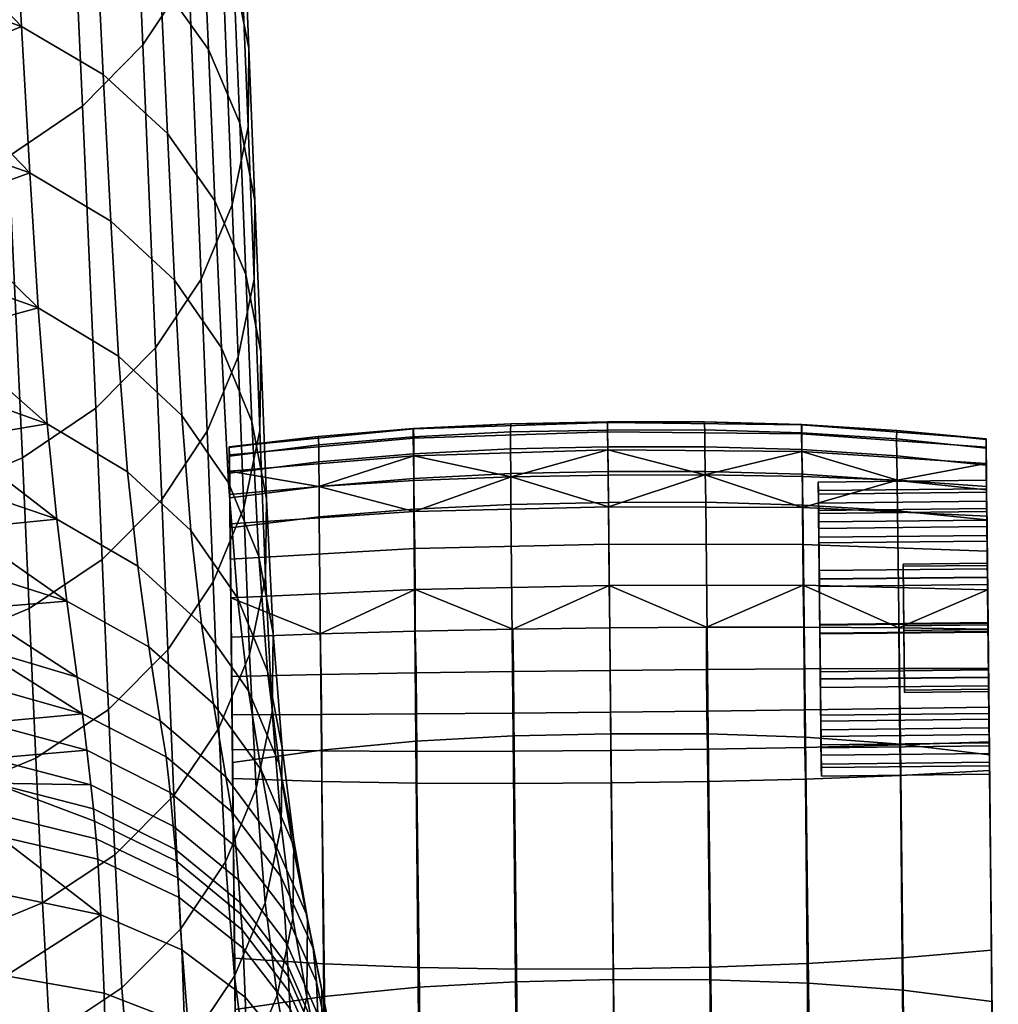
# Model space of a CAD drawing. Header units: millimetres. Extents: x -347 to 347, y -364 to 312.
# Tile 541 of 549: x 227 to 273, y 178 to 225. Entities that reach past the tile are written whole.
import ezdxf

# ---------------------------------------------------------------- set-up
doc = ezdxf.new("R2010")
doc.units = ezdxf.units.MM
doc.header["$MEASUREMENT"] = 0
doc.layers.add('podrucky', color=7, linetype='Continuous')
doc.layers.add('sedak', color=155, linetype='Continuous')

msp = doc.modelspace()

# ---------------------------------------------------------------- meshes
at = {"layer": 'podrucky'}
mesh = msp.add_polyface(dxfattribs=at)
corners = [(245.669, 204.313, 815.966), (245.655, 205.116, 814.089), (241.155, 204.736, 814.093), (241.168, 203.93, 815.919), (245.676, 203.138, 817.636), (241.176, 202.758, 817.535), (245.676, 201.677, 818.999), (241.178, 201.308, 818.844), (250.281, 204.547, 815.992), (250.27, 205.347, 814.086), (250.29, 203.37, 817.692), (250.296, 201.902, 819.085), (254.903, 204.64, 815.999), (254.896, 205.44, 814.086), (236.902, 204.613, 812.26), (236.907, 204.197, 814.1), (241.132, 205.136, 812.182), (245.646, 205.507, 812.129), (236.916, 203.384, 815.849), (236.928, 202.218, 817.385), (236.942, 200.786, 818.613), (250.286, 205.734, 812.1), (254.891, 205.824, 812.093), (254.952, 200.004, 802.102), (254.973, 198.038, 801.444), (245.742, 197.857, 801.646), (245.728, 199.796, 802.287), (254.934, 201.792, 803.151), (245.703, 201.559, 803.318), (236.978, 197.46, 802.383), (236.958, 199.299, 802.966), (236.94, 200.971, 803.927), (236.926, 202.371, 805.191), (241.156, 202.76, 804.874), (245.672, 203.04, 804.659), (250.312, 203.217, 804.541), (254.896, 205.35, 808.04), (254.905, 204.494, 806.152), (245.676, 204.219, 806.274), (245.672, 205.058, 808.135), (254.892, 205.799, 810.064), (245.662, 205.493, 810.131), (236.915, 203.477, 806.718), (236.906, 204.254, 808.484), (236.902, 204.637, 810.375), (237.068, 188.857, 805.331), (236.915, 203.477, 806.718), (236.926, 202.371, 805.191), (236.94, 200.971, 803.927)]
mesh.append_faces([[corners[k] for k in face] for face in [(0, 1, 2, 3), (4, 0, 3, 5), (6, 4, 5, 7), (8, 9, 1, 0), (10, 8, 0, 4), (11, 10, 4, 6), (12, 13, 9, 8), (14, 15, 2, 16), (1, 17, 16, 2), (2, 15, 18, 3), (19, 5, 3, 18), (20, 7, 5, 19), (9, 21, 17, 1), (21, 9, 13, 22), (23, 24, 25, 26), (27, 23, 26, 28), (25, 29, 30, 26), (31, 32, 33, 28), (31, 28, 26, 30), (28, 34, 35, 35), (35, 27, 28, 28), (33, 34, 28, 28), (36, 37, 38, 39), (40, 36, 39, 41), (42, 33, 32, 32), (34, 33, 38, 38), (42, 38, 33, 33), (35, 38, 37, 37), (34, 38, 35, 35), (38, 42, 43, 39), (44, 16, 17, 41), (44, 14, 16, 16), (44, 41, 39, 43), (41, 17, 21, 21), (21, 40, 41, 41), (45, 46, 47, 47), (48, 45, 47, 47)]])
mesh = msp.add_polyface(dxfattribs=at)
corners = [(254.916, 203.463, 817.705), (254.903, 204.64, 815.999), (250.281, 204.547, 815.992), (250.29, 203.37, 817.692), (254.932, 201.994, 819.106), (250.296, 201.902, 819.085), (250.312, 203.217, 804.541), (254.918, 203.296, 804.513), (254.934, 201.792, 803.151), (254.905, 204.494, 806.152), (250.286, 205.734, 812.1), (254.891, 205.824, 812.093), (254.892, 205.799, 810.064), (264.925, 201.966, 811.013), (264.93, 201.474, 808.819), (264.921, 202.392, 808.421), (264.938, 200.758, 806.099), (264.919, 202.556, 813.572), (264.914, 202.965, 810.981), (264.967, 197.998, 805.558), (264.963, 198.336, 804.617), (264.945, 200.074, 806.829), (264.942, 200.345, 815.31), (264.929, 201.615, 813.234), (264.963, 198.355, 816.71), (264.935, 201.074, 815.994), (264.959, 198.752, 817.627), (254.896, 205.35, 808.04), (264.117, 205.251, 808.135), (264.131, 204.412, 806.274), (264.118, 205.686, 810.131), (259.516, 203.313, 804.541), (264.159, 203.234, 804.659), (259.489, 205.83, 812.1), (264.133, 205.701, 812.129), (254.952, 200.004, 802.102), (264.172, 199.989, 802.287), (264.197, 198.051, 801.646), (254.973, 198.038, 801.444), (264.159, 201.752, 803.318), (259.52, 204.644, 815.992), (264.136, 204.507, 815.966), (264.133, 205.309, 814.089), (259.515, 205.444, 814.086), (259.535, 203.467, 817.692), (264.153, 203.332, 817.636), (259.561, 202, 819.085), (264.184, 201.871, 818.999), (254.896, 205.44, 814.086)]
mesh.append_faces([[corners[k] for k in face] for face in [(0, 1, 2, 3), (4, 0, 3, 5), (6, 7, 8, 8), (9, 7, 6, 6), (10, 11, 12, 12), (13, 14, 15, 15), (16, 15, 14, 14), (17, 13, 18, 18), (15, 18, 13, 13), (16, 19, 20, 20), (14, 21, 16, 16), (19, 16, 21, 21), (22, 23, 17, 17), (13, 17, 23, 23), (24, 22, 25, 25), (17, 25, 22, 22), (25, 26, 24, 24), (27, 28, 29, 9), (12, 30, 28, 27), (9, 31, 7, 7), (31, 9, 29, 29), (32, 31, 29, 29), (30, 33, 34, 34), (33, 30, 12, 12), (33, 12, 11, 11), (35, 36, 37, 38), (8, 39, 36, 35), (39, 31, 32, 32), (31, 39, 8, 8), (31, 8, 7, 7), (40, 41, 42, 43), (44, 45, 41, 40), (46, 47, 45, 44), (1, 40, 43, 48), (0, 44, 40, 1), (4, 46, 44, 0), (43, 42, 34, 33), (33, 11, 48, 43)]])
mesh = msp.add_polyface(dxfattribs=at)
corners = [(272.929, 201.699, 813.234), (272.925, 202.05, 811.013), (264.925, 201.966, 811.013), (264.929, 201.615, 813.234), (272.93, 201.558, 808.819), (264.93, 201.474, 808.819), (272.92, 202.476, 808.421), (272.914, 203.049, 810.981), (264.914, 202.965, 810.981), (264.921, 202.392, 808.421), (272.938, 200.842, 806.099), (264.938, 200.758, 806.099), (272.918, 202.64, 813.572), (264.919, 202.556, 813.572), (272.934, 201.158, 815.994), (264.935, 201.074, 815.994), (272.905, 203.854, 806.718), (272.917, 202.748, 805.191), (268.68, 203.048, 804.874), (264.159, 203.234, 804.659), (264.131, 204.412, 806.274), (264.117, 205.251, 808.135), (272.897, 204.631, 808.484), (272.894, 205.014, 810.375), (264.118, 205.686, 810.131), (264.133, 205.701, 812.129), (268.654, 205.425, 812.182), (272.894, 204.99, 812.26), (272.932, 201.348, 803.927), (264.159, 201.752, 803.318), (264.136, 204.507, 815.966), (268.644, 204.218, 815.919), (268.64, 205.024, 814.093), (264.133, 205.309, 814.089), (264.153, 203.332, 817.636), (268.66, 203.046, 817.535), (264.184, 201.871, 818.999), (268.689, 201.596, 818.844), (272.898, 204.574, 814.1), (272.906, 203.761, 815.849), (272.919, 202.595, 817.385), (272.934, 201.163, 818.613), (272.906, 203.761, 815.849), (272.919, 202.595, 817.385), (272.934, 201.158, 815.994), (272.958, 198.836, 817.627), (272.914, 203.049, 810.981), (272.894, 204.99, 812.26), (272.918, 202.64, 813.572), (272.898, 204.574, 814.1), (272.894, 205.014, 810.375), (272.92, 202.476, 808.421), (272.905, 203.854, 806.718), (272.897, 204.631, 808.484), (272.938, 200.842, 806.099), (272.917, 202.748, 805.191), (272.932, 201.348, 803.927), (272.955, 199.107, 812.84), (272.925, 202.05, 811.013), (272.929, 201.699, 813.234), (272.957, 198.996, 809.378), (272.93, 201.558, 808.819)]
mesh.append_faces([[corners[k] for k in face] for face in [(0, 1, 2, 3), (1, 4, 5, 2), (6, 7, 8, 9), (10, 6, 9, 11), (7, 12, 13, 8), (12, 14, 15, 13), (16, 17, 18, 18), (19, 20, 18, 18), (16, 18, 20, 20), (20, 21, 22, 16), (23, 24, 25, 26), (23, 26, 27, 27), (23, 22, 21, 24), (28, 29, 18, 17), (18, 29, 19, 19), (30, 31, 32, 33), (34, 35, 31, 30), (36, 37, 35, 34), (27, 26, 32, 38), (33, 32, 26, 25), (32, 31, 39, 38), (40, 39, 31, 35), (41, 40, 35, 37), (42, 43, 44, 44), (45, 44, 43, 43), (46, 47, 48, 48), (48, 47, 49, 49), (47, 46, 50, 50), (49, 42, 48, 48), (48, 42, 44, 44), (50, 46, 51, 51), (52, 53, 51, 51), (52, 54, 55, 55), (51, 54, 52, 52), (55, 54, 56, 56), (51, 53, 50, 50), (57, 58, 59, 59), (58, 60, 61, 61)]])
mesh = msp.add_polyface(dxfattribs=at)
corners = [(245.778, 190.632, 826.715), (245.676, 201.677, 818.999), (241.178, 201.308, 818.844), (241.282, 190.212, 826.327), (245.892, 178.926, 833.626), (241.396, 178.491, 833.021), (250.403, 190.887, 826.93), (250.296, 201.902, 819.085), (237.06, 189.613, 825.75), (236.942, 200.786, 818.613), (237.184, 177.872, 832.124), (245.823, 188.637, 804.508), (245.933, 179.859, 813.013), (241.41, 180.033, 813.525), (241.304, 188.716, 804.84), (245.823, 190.146, 803.198), (241.303, 190.17, 803.537), (245.81, 191.93, 802.205), (241.289, 191.901, 802.543), (245.784, 193.882, 801.604), (241.265, 193.802, 801.934), (237.157, 180.317, 814.284), (241.522, 170.386, 821.426), (237.258, 170.754, 822.449), (237.068, 188.857, 805.331), (237.054, 190.231, 804.039), (237.017, 193.709, 802.422), (237.036, 191.883, 803.043), (236.997, 195.583, 802.205), (241.23, 195.744, 801.737), (245.747, 195.871, 801.421), (250.389, 195.964, 801.247), (250.419, 193.948, 801.423), (236.978, 197.46, 802.383), (245.742, 197.857, 801.646), (236.978, 197.46, 802.383), (236.997, 195.583, 802.205), (237.017, 193.709, 802.422), (237.036, 191.883, 803.043), (236.958, 199.299, 802.966), (237.054, 190.231, 804.039), (237.068, 188.857, 805.331), (236.94, 200.971, 803.927), (236.906, 204.254, 808.484), (236.915, 203.477, 806.718), (236.916, 203.384, 815.849), (236.907, 204.197, 814.1), (237.157, 180.317, 814.284), (236.902, 204.613, 812.26), (236.928, 202.218, 817.385), (236.902, 204.637, 810.375), (237.06, 189.613, 825.75), (236.942, 200.786, 818.613), (237.258, 170.754, 822.449)]
mesh.append_faces([[corners[k] for k in face] for face in [(0, 1, 2, 3), (4, 0, 3, 5), (6, 7, 1, 0), (8, 3, 2, 9), (3, 8, 10, 5), (11, 12, 13, 14), (15, 11, 14, 16), (17, 15, 16, 18), (19, 17, 18, 20), (21, 13, 22, 23), (24, 14, 13, 21), (25, 16, 14, 24), (26, 20, 18, 27), (26, 28, 29, 20), (27, 18, 16, 25), (30, 19, 20, 29), (31, 32, 19, 30), (33, 29, 28, 28), (30, 29, 34, 34), (33, 34, 29, 29), (30, 34, 31, 31), (35, 36, 37, 37), (38, 35, 37, 37), (39, 35, 38, 38), (40, 41, 42, 42), (38, 40, 39, 39), (39, 40, 42, 42), (43, 44, 41, 41), (45, 46, 47, 47), (48, 47, 46, 46), (49, 45, 47, 47), (47, 48, 50, 50), (43, 47, 50, 50), (43, 41, 47, 47), (51, 52, 53, 53), (52, 47, 53, 53), (52, 49, 47, 47)]])
mesh = msp.add_polyface(dxfattribs=at)
corners = [(268.956, 199.065, 812.84), (269.019, 193.068, 813.032), (269.02, 192.958, 809.569), (268.957, 198.954, 809.378), (268.986, 196.122, 814.667), (268.986, 196.122, 814.667), (268.956, 199.065, 812.84), (272.955, 199.107, 812.84), (272.986, 196.164, 814.667), (268.957, 198.954, 809.378), (268.988, 195.9, 807.742), (272.988, 195.942, 807.742), (272.957, 198.996, 809.378), (268.956, 199.065, 812.84), (268.957, 198.954, 809.378), (272.957, 198.996, 809.378), (272.955, 199.107, 812.84), (272.963, 198.438, 816.71), (272.941, 200.429, 815.31), (264.942, 200.345, 815.31), (264.963, 198.355, 816.71), (272.929, 201.699, 813.234), (264.929, 201.615, 813.234), (272.985, 196.245, 817.202), (264.985, 196.161, 817.202), (272.944, 200.158, 806.829), (272.966, 198.082, 805.558), (264.967, 197.998, 805.558), (264.945, 200.074, 806.829), (272.93, 201.558, 808.819), (264.93, 201.474, 808.819), (272.989, 195.861, 805.208), (264.99, 195.778, 805.208), (272.963, 198.42, 804.617), (272.938, 200.842, 806.099), (264.938, 200.758, 806.099), (264.963, 198.336, 804.617), (272.989, 195.829, 804.208), (264.99, 195.746, 804.208), (272.934, 201.158, 815.994), (272.958, 198.836, 817.627), (264.959, 198.752, 817.627), (264.935, 201.074, 815.994), (272.985, 196.277, 818.201), (264.985, 196.193, 818.201), (272.969, 197.837, 802.383), (272.988, 195.96, 802.205), (268.753, 196.033, 801.737), (264.234, 196.065, 801.421), (264.197, 198.051, 801.646), (264.172, 199.989, 802.287), (272.949, 199.676, 802.966), (272.932, 201.348, 803.927), (264.159, 201.752, 803.318), (264.312, 190.827, 826.715), (268.817, 190.5, 826.327), (268.689, 201.596, 818.844), (264.184, 201.871, 818.999), (272.934, 201.163, 818.613), (273.051, 189.99, 825.75), (272.985, 196.277, 818.201), (272.919, 202.595, 817.385), (272.958, 198.836, 817.627), (272.932, 201.348, 803.927), (272.938, 200.842, 806.099), (272.963, 198.42, 804.617), (272.969, 197.837, 802.383), (272.989, 195.829, 804.208), (272.988, 195.96, 802.205), (272.949, 199.676, 802.966), (272.963, 198.438, 816.71), (272.985, 196.245, 817.202), (272.986, 196.164, 814.667), (272.941, 200.429, 815.31), (272.955, 199.107, 812.84), (272.929, 201.699, 813.234), (272.957, 198.996, 809.378), (272.925, 202.05, 811.013), (272.989, 195.861, 805.208), (272.966, 198.082, 805.558), (272.988, 195.942, 807.742), (272.944, 200.158, 806.829), (272.93, 201.558, 808.819)]
mesh.append_faces([[corners[k] for k in face] for face in [(0, 1, 2, 3), (4, 1, 0, 0), (5, 6, 7, 8), (9, 10, 11, 12), (13, 14, 15, 16), (17, 18, 19, 20), (18, 21, 22, 19), (23, 17, 20, 24), (25, 26, 27, 28), (29, 25, 28, 30), (26, 31, 32, 27), (33, 34, 35, 36), (37, 33, 36, 38), (39, 40, 41, 42), (40, 43, 44, 41), (45, 46, 47, 47), (48, 49, 47, 47), (45, 47, 49, 49), (49, 50, 51, 45), (52, 51, 50, 53), (54, 55, 56, 57), (58, 59, 60, 60), (61, 58, 62, 62), (60, 62, 58, 58), (63, 64, 65, 65), (66, 65, 67, 67), (66, 67, 68, 68), (66, 69, 65, 65), (69, 63, 65, 65), (70, 71, 72, 72), (73, 70, 74, 74), (73, 74, 75, 75), (76, 77, 74, 74), (78, 79, 80, 80), (76, 80, 79, 79), (81, 82, 76, 76), (79, 81, 76, 76), (70, 72, 74, 74)]])
mesh = msp.add_polyface(dxfattribs=at)
corners = [(250.521, 179.189, 833.96), (250.403, 190.887, 826.93), (245.778, 190.632, 826.715), (245.892, 178.926, 833.626), (255.047, 190.986, 826.982), (254.932, 201.994, 819.106), (250.296, 201.902, 819.085), (255.169, 179.29, 834.041), (250.466, 188.616, 804.326), (250.568, 179.786, 812.732), (245.933, 179.859, 813.013), (245.823, 188.637, 804.508), (250.459, 190.156, 803.012), (245.823, 190.146, 803.198), (250.443, 191.969, 802.02), (245.81, 191.93, 802.205), (250.419, 193.948, 801.423), (245.784, 193.882, 801.604), (255.071, 188.648, 804.282), (255.164, 179.805, 812.665), (255.055, 190.194, 802.968), (255.036, 192.015, 801.976), (255.015, 194, 801.38), (250.389, 195.964, 801.247), (254.994, 196.022, 801.206), (254.973, 198.038, 801.444), (245.742, 197.857, 801.646), (264.99, 195.778, 805.208), (264.963, 198.336, 804.617), (264.967, 197.998, 805.558), (264.985, 196.193, 818.201), (264.985, 196.161, 817.202), (264.963, 198.355, 816.71), (264.959, 198.752, 817.627), (265.013, 193.602, 817.792), (265.017, 193.186, 804.782), (264.99, 195.746, 804.208), (265.009, 193.94, 816.851), (259.592, 196.06, 801.247), (264.197, 198.051, 801.646), (264.234, 196.065, 801.421), (259.669, 188.713, 804.326), (264.31, 188.831, 804.508), (264.385, 180.052, 813.013), (259.751, 179.882, 812.732), (259.644, 190.252, 803.012), (264.278, 190.339, 803.198), (259.621, 192.065, 802.02), (264.254, 192.124, 802.205), (259.604, 194.044, 801.423), (264.239, 194.075, 801.604), (259.684, 190.984, 826.93), (264.312, 190.827, 826.715), (264.184, 201.871, 818.999), (259.561, 202, 819.085), (259.812, 179.286, 833.96), (264.445, 179.121, 833.626)]
mesh.append_faces([[corners[k] for k in face] for face in [(0, 1, 2, 3), (4, 5, 6, 1), (7, 4, 1, 0), (8, 9, 10, 11), (12, 8, 11, 13), (14, 12, 13, 15), (16, 14, 15, 17), (18, 19, 9, 8), (20, 18, 8, 12), (21, 20, 12, 14), (22, 21, 14, 16), (16, 23, 24, 22), (25, 24, 23, 23), (23, 26, 25, 25), (27, 28, 29, 29), (30, 31, 32, 32), (32, 33, 30, 30), (30, 34, 31, 31), (27, 35, 36, 36), (28, 27, 36, 36), (31, 34, 37, 37), (25, 38, 24, 24), (38, 25, 39, 39), (40, 38, 39, 39), (41, 42, 43, 44), (45, 46, 42, 41), (47, 48, 46, 45), (49, 50, 48, 47), (18, 41, 44, 19), (20, 45, 41, 18), (21, 47, 45, 20), (22, 49, 47, 21), (38, 40, 50, 49), (49, 22, 24, 38), (51, 52, 53, 54), (55, 56, 52, 51), (4, 51, 54, 5), (7, 55, 51, 4)]])
mesh = msp.add_polyface(dxfattribs=at)
corners = [(268.988, 195.9, 807.742), (268.957, 198.954, 809.378), (269.02, 192.958, 809.569), (269.019, 193.068, 813.032), (268.986, 196.122, 814.667), (272.986, 196.164, 814.667), (273.019, 193.11, 813.032), (269.02, 192.958, 809.569), (269.019, 193.068, 813.032), (273.019, 193.11, 813.032), (273.02, 192.999, 809.569), (268.988, 195.9, 807.742), (269.02, 192.958, 809.569), (273.02, 192.999, 809.569), (272.988, 195.942, 807.742), (265.017, 193.186, 804.782), (264.99, 195.778, 805.208), (265.013, 193.584, 805.699), (265.033, 191.594, 807.1), (265.041, 190.864, 806.416), (265.009, 193.94, 816.851), (265.038, 191.18, 816.31), (265.031, 191.865, 815.581), (265.013, 193.602, 817.792), (273.009, 194.024, 816.851), (272.985, 196.245, 817.202), (264.985, 196.161, 817.202), (265.009, 193.94, 816.851), (273.03, 191.948, 815.581), (265.031, 191.865, 815.581), (272.989, 195.861, 805.208), (273.013, 193.667, 805.699), (265.013, 193.584, 805.699), (264.99, 195.778, 805.208), (273.033, 191.677, 807.1), (265.033, 191.594, 807.1), (273.017, 193.27, 804.782), (272.989, 195.829, 804.208), (264.99, 195.746, 804.208), (265.017, 193.186, 804.782), (273.041, 190.948, 806.416), (265.041, 190.864, 806.416), (272.985, 196.277, 818.201), (273.012, 193.686, 817.792), (265.013, 193.602, 817.792), (264.985, 196.193, 818.201), (273.037, 191.264, 816.31), (265.038, 191.18, 816.31), (264.239, 194.075, 801.604), (268.76, 194.09, 801.934), (268.774, 192.189, 802.543), (264.254, 192.124, 802.205), (273.008, 194.086, 802.422), (273.027, 192.26, 803.043), (268.753, 196.033, 801.737), (272.988, 195.96, 802.205), (264.234, 196.065, 801.421), (273.051, 189.99, 825.75), (272.934, 201.163, 818.613), (268.689, 201.596, 818.844), (268.817, 190.5, 826.327), (273.012, 193.686, 817.792), (272.985, 196.277, 818.201), (273.051, 189.99, 825.75), (273.037, 191.264, 816.31), (273.044, 190.608, 804.039), (273.017, 193.27, 804.782), (273.041, 190.948, 806.416), (273.027, 192.26, 803.043), (273.008, 194.086, 802.422), (272.989, 195.829, 804.208), (272.988, 195.96, 802.205), (273.03, 191.948, 815.581), (273.045, 190.548, 813.59), (273.019, 193.11, 813.032), (272.986, 196.164, 814.667), (272.985, 196.245, 817.202), (273.009, 194.024, 816.851), (273.05, 190.056, 811.396), (273.047, 190.407, 809.175), (273.02, 192.999, 809.569), (272.988, 195.942, 807.742), (273.013, 193.667, 805.699), (273.033, 191.677, 807.1), (272.989, 195.861, 805.208)]
mesh.append_faces([[corners[k] for k in face] for face in [(0, 1, 2, 2), (3, 4, 5, 6), (7, 8, 9, 10), (11, 12, 13, 14), (15, 16, 17, 17), (17, 18, 15, 15), (15, 18, 19, 19), (20, 21, 22, 22), (21, 20, 23, 23), (24, 25, 26, 27), (28, 24, 27, 29), (30, 31, 32, 33), (31, 34, 35, 32), (36, 37, 38, 39), (40, 36, 39, 41), (42, 43, 44, 45), (43, 46, 47, 44), (48, 49, 50, 51), (52, 53, 50, 49), (52, 49, 54, 55), (56, 54, 49, 48), (57, 58, 59, 60), (61, 62, 63, 63), (63, 64, 61, 61), (65, 66, 67, 67), (65, 68, 66, 66), (69, 70, 66, 66), (69, 66, 68, 68), (69, 71, 70, 70), (72, 73, 74, 74), (75, 76, 77, 77), (74, 77, 72, 72), (77, 74, 75, 75), (78, 79, 80, 80), (78, 80, 74, 74), (81, 80, 82, 82), (83, 82, 80, 80), (82, 84, 81, 81)]])
mesh = msp.add_polyface(dxfattribs=at)
corners = [(265.047, 190.323, 809.175), (265.041, 190.864, 806.416), (265.033, 191.594, 807.1), (265.062, 188.973, 811.428), (265.057, 189.382, 808.837), (265.055, 189.547, 813.988), (265.031, 191.865, 815.581), (265.038, 191.18, 816.31), (265.046, 190.464, 813.59), (265.051, 189.973, 811.396), (273.045, 190.548, 813.59), (273.03, 191.948, 815.581), (265.031, 191.865, 815.581), (265.046, 190.464, 813.59), (273.05, 190.056, 811.396), (265.051, 189.973, 811.396), (273.033, 191.677, 807.1), (273.047, 190.407, 809.175), (265.047, 190.323, 809.175), (265.033, 191.594, 807.1), (273.057, 189.466, 808.837), (273.041, 190.948, 806.416), (265.041, 190.864, 806.416), (265.057, 189.382, 808.837), (273.061, 189.057, 811.428), (265.062, 188.973, 811.428), (273.037, 191.264, 816.31), (273.055, 189.631, 813.988), (265.055, 189.547, 813.988), (265.038, 191.18, 816.31), (264.385, 180.052, 813.013), (268.902, 180.321, 813.525), (268.992, 170.674, 821.426), (264.475, 170.35, 820.737), (264.31, 188.831, 804.508), (268.826, 189.004, 804.84), (264.278, 190.339, 803.198), (268.798, 190.458, 803.537), (264.254, 192.124, 802.205), (268.774, 192.189, 802.543), (273.148, 180.694, 814.284), (273.248, 171.131, 822.449), (273.059, 189.234, 805.331), (273.044, 190.608, 804.039), (273.027, 192.26, 803.043), (264.445, 179.121, 833.626), (268.949, 178.78, 833.021), (268.817, 190.5, 826.327), (264.312, 190.827, 826.715), (273.174, 178.249, 832.124), (273.051, 189.99, 825.75), (273.248, 171.131, 822.449), (273.148, 180.694, 814.284), (273.051, 189.99, 825.75), (273.174, 178.249, 832.124), (273.055, 189.631, 813.988), (273.037, 191.264, 816.31), (273.061, 189.057, 811.428), (273.057, 189.466, 808.837), (273.041, 190.948, 806.416), (273.059, 189.234, 805.331), (273.044, 190.608, 804.039), (273.033, 191.677, 807.1), (273.02, 192.999, 809.569), (273.047, 190.407, 809.175), (273.019, 193.11, 813.032), (273.045, 190.548, 813.59), (273.05, 190.056, 811.396)]
mesh.append_faces([[corners[k] for k in face] for face in [(0, 1, 2, 2), (3, 4, 0, 0), (1, 0, 4, 4), (5, 6, 7, 7), (8, 3, 9, 9), (0, 9, 3, 3), (6, 5, 8, 8), (3, 8, 5, 5), (10, 11, 12, 13), (14, 10, 13, 15), (16, 17, 18, 19), (17, 14, 15, 18), (20, 21, 22, 23), (24, 20, 23, 25), (26, 27, 28, 29), (27, 24, 25, 28), (30, 31, 32, 33), (34, 35, 31, 30), (36, 37, 35, 34), (38, 39, 37, 36), (40, 41, 32, 31), (42, 40, 31, 35), (43, 42, 35, 37), (44, 43, 37, 39), (45, 46, 47, 48), (47, 46, 49, 50), (51, 52, 53, 53), (53, 54, 51, 51), (52, 55, 56, 56), (55, 52, 57, 57), (56, 53, 52, 52), (58, 57, 52, 52), (59, 58, 60, 60), (60, 58, 52, 52), (60, 61, 59, 59), (62, 63, 64, 64), (65, 66, 67, 67)]])
mesh = msp.add_polyface(dxfattribs=at)
corners = [(246.015, 166.648, 839.65), (245.892, 178.926, 833.626), (241.396, 178.491, 833.021), (241.52, 166.232, 838.852), (246.146, 153.903, 844.722), (241.651, 153.534, 843.761), (250.646, 166.901, 840.091), (250.521, 179.189, 833.96), (250.778, 154.13, 845.254), (255.298, 166.999, 840.198), (255.169, 179.29, 834.041), (255.432, 154.222, 845.383), (237.312, 165.641, 837.671), (237.184, 177.872, 832.124), (237.443, 153.012, 842.337), (246.046, 170.156, 820.737), (246.164, 159.638, 827.536), (241.639, 159.888, 828.389), (241.522, 170.386, 821.426), (245.933, 179.859, 813.013), (241.41, 180.033, 813.525), (250.678, 170.053, 820.358), (250.793, 159.524, 827.067), (250.568, 179.786, 812.732), (255.266, 170.064, 820.268), (255.376, 159.533, 826.956), (255.164, 179.805, 812.665), (237.367, 160.283, 829.656), (237.258, 170.754, 822.449), (264.475, 170.35, 820.737), (268.992, 170.674, 821.426), (269.096, 160.175, 828.389), (264.577, 159.831, 827.536), (259.846, 170.149, 820.358), (259.951, 159.62, 827.067), (259.751, 179.882, 812.732), (264.385, 180.052, 813.013), (273.358, 160.661, 829.656), (273.476, 149.434, 835.765), (269.211, 148.968, 834.284), (273.248, 171.131, 822.449), (264.58, 166.843, 839.65), (269.082, 166.521, 838.852), (268.949, 178.78, 833.021), (264.445, 179.121, 833.626), (264.715, 154.098, 844.722), (269.217, 153.823, 843.761), (259.944, 166.999, 840.091), (259.812, 179.286, 833.96), (260.079, 154.227, 845.254), (273.302, 166.019, 837.671), (273.174, 178.249, 832.124), (273.435, 153.389, 842.337), (273.476, 149.434, 835.765), (273.358, 160.661, 829.656), (273.302, 166.019, 837.671), (273.248, 171.131, 822.449), (273.174, 178.249, 832.124), (237.312, 165.641, 837.671), (237.485, 149.057, 835.765), (237.443, 153.012, 842.337), (237.367, 160.283, 829.656), (237.184, 177.872, 832.124), (237.06, 189.613, 825.75), (237.258, 170.754, 822.449)]
mesh.append_faces([[corners[k] for k in face] for face in [(0, 1, 2, 3), (4, 0, 3, 5), (6, 7, 1, 0), (8, 6, 0, 4), (9, 10, 7, 6), (11, 9, 6, 8), (12, 3, 2, 13), (14, 5, 3, 12), (15, 16, 17, 18), (19, 15, 18, 20), (21, 22, 16, 15), (23, 21, 15, 19), (24, 25, 22, 21), (26, 24, 21, 23), (17, 27, 28, 18), (29, 30, 31, 32), (33, 29, 32, 34), (35, 36, 29, 33), (24, 33, 34, 25), (26, 35, 33, 24), (37, 38, 39, 31), (31, 30, 40, 37), (41, 42, 43, 44), (45, 46, 42, 41), (47, 41, 44, 48), (49, 45, 41, 47), (9, 47, 48, 10), (11, 49, 47, 9), (50, 51, 43, 42), (52, 50, 42, 46), (53, 54, 55, 55), (54, 56, 57, 57), (55, 54, 57, 57), (58, 59, 60, 60), (61, 59, 58, 58), (58, 62, 61, 61), (63, 64, 61, 61), (62, 63, 61, 61)]])
at = {"layer": 'sedak'}
mesh = msp.add_polyface(dxfattribs=at)
corners = [(201.076, 216.323, 811.152), (223.147, 212.921, 821.078), (223.362, 210.033, 809.457), (222.934, 216.038, 832.638), (223.795, 204.995, 786.048), (201.05, 210.232, 783.81), (223.579, 207.392, 797.779), (201.099, 223.466, 838.274), (222.72, 219.334, 844.149), (232.796, 223.768, 964.219), (234.98, 227.064, 963.787), (234.361, 241.497, 1009.419), (232.161, 238.169, 1009.856), (229.928, 220.857, 964.553), (229.27, 235.22, 1010.2), (226.396, 218.448, 964.773), (225.706, 232.766, 1010.432), (222.223, 216.659, 964.859), (221.49, 230.925, 1010.533), (217.425, 215.604, 964.795), (216.644, 229.812, 1010.487), (237.828, 223.617, 916.45), (237.101, 227.296, 915.803), (236.486, 241.782, 961.445), (237.235, 238.106, 962.087), (237.802, 219.867, 917.068), (237.22, 234.35, 962.703), (237.042, 216.162, 917.64), (236.462, 230.631, 963.276), (235.567, 212.619, 918.149), (233.399, 209.352, 918.576), (230.558, 206.479, 918.903), (227.062, 204.116, 919.112), (222.934, 202.377, 919.186), (218.19, 201.38, 919.106), (230.551, 229.535, 891.04), (226.635, 231.793, 890.455), (226.245, 238.988, 913.296), (230.19, 236.751, 913.875), (233.637, 226.748, 891.669), (233.302, 233.979, 914.498), (235.913, 223.547, 892.322), (235.598, 230.789, 915.147), (237.399, 220.048, 892.982), (238.117, 216.367, 893.63), (238.085, 212.621, 894.249), (237.323, 208.923, 894.822), (235.853, 205.391, 895.329), (233.693, 202.14, 895.753), (230.908, 222.354, 868.185), (227.023, 224.633, 867.597), (233.968, 219.552, 868.815), (236.223, 216.342, 869.468), (237.692, 212.839, 870.127), (238.397, 209.159, 870.775), (238.359, 205.418, 871.393), (237.597, 201.73, 871.963), (231.265, 215.376, 845.239), (227.412, 217.672, 844.663), (234.297, 212.564, 845.856), (236.529, 209.348, 846.499), (237.981, 205.846, 847.15), (238.676, 202.17, 847.79), (231.638, 208.948, 822.094), (227.811, 211.248, 821.553), (234.649, 206.134, 822.683), (236.864, 202.921, 823.302), (232.062, 203.451, 798.686), (228.238, 205.736, 798.196), (222.294, 226.272, 867.069), (222.082, 229.828, 878.503), (221.869, 233.406, 889.929), (222.507, 222.762, 855.622)]
mesh.append_faces([[corners[k] for k in face] for face in [(0, 1, 2, 2), (0, 3, 1, 1), (4, 5, 6, 6), (6, 0, 2, 2), (3, 7, 8, 8), (9, 10, 11, 12), (13, 9, 12, 14), (15, 13, 14, 16), (17, 15, 16, 18), (19, 17, 18, 20), (21, 22, 23, 24), (25, 21, 24, 26), (27, 25, 26, 28), (29, 27, 28, 10), (30, 29, 10, 9), (31, 30, 9, 13), (32, 31, 13, 15), (33, 32, 15, 17), (34, 33, 17, 19), (35, 36, 37, 38), (39, 35, 38, 40), (41, 39, 40, 42), (43, 41, 42, 22), (44, 43, 22, 21), (45, 44, 21, 25), (46, 45, 25, 27), (47, 46, 27, 29), (48, 47, 29, 30), (49, 50, 36, 35), (51, 49, 35, 39), (52, 51, 39, 41), (53, 52, 41, 43), (54, 53, 43, 44), (55, 54, 44, 45), (56, 55, 45, 46), (57, 58, 50, 49), (59, 57, 49, 51), (60, 59, 51, 52), (61, 60, 52, 53), (62, 61, 53, 54), (63, 64, 58, 57), (65, 63, 57, 59), (66, 65, 59, 60), (67, 68, 64, 63), (50, 69, 70, 70), (36, 70, 71, 71), (58, 3, 8, 8), (58, 8, 72, 72), (64, 1, 3, 3), (64, 2, 1, 1), (68, 6, 2, 2), (50, 72, 69, 69), (4, 6, 68, 68), (58, 72, 50, 50), (64, 3, 58, 58), (64, 68, 2, 2), (36, 50, 70, 70)]])
mesh = msp.add_polyface(dxfattribs=at)
corners = [(200.916, 193.03, 687.289), (225.534, 189.816, 691.49), (225.682, 188.629, 683.414), (201.018, 204.974, 756.301), (224.229, 200.755, 762.479), (224.446, 198.811, 750.664), (224.012, 202.801, 774.277), (201.05, 210.232, 783.81), (223.795, 204.995, 786.048), (230.865, 199.286, 896.077), (233.693, 202.14, 895.753), (233.399, 209.352, 918.576), (230.558, 206.479, 918.903), (227.389, 196.945, 896.281), (227.062, 204.116, 919.112), (223.283, 195.231, 896.349), (222.934, 202.377, 919.186), (218.569, 194.262, 896.262), (218.19, 201.38, 919.106), (236.13, 198.211, 872.468), (237.597, 201.73, 871.963), (237.323, 208.923, 894.822), (235.853, 205.391, 895.329), (233.979, 194.977, 872.89), (231.166, 192.143, 873.211), (227.709, 189.825, 873.413), (223.628, 188.138, 873.478), (218.945, 187.197, 873.389), (238.63, 198.438, 848.402), (238.676, 202.17, 847.79), (238.397, 209.159, 870.775), (238.359, 205.418, 871.393), (237.866, 194.763, 848.969), (236.403, 191.26, 849.472), (234.263, 188.045, 849.894), (231.463, 185.233, 850.217), (238.305, 199.425, 823.932), (236.864, 202.921, 823.302), (236.529, 209.348, 846.499), (237.981, 205.846, 847.15), (238.99, 195.759, 824.558), (238.94, 192.038, 825.16), (238.176, 188.376, 825.722), (236.717, 184.888, 826.226), (235.072, 200.652, 799.233), (232.062, 203.451, 798.686), (231.638, 208.948, 822.094), (234.649, 206.134, 822.683), (237.287, 197.454, 799.818), (238.727, 193.969, 800.424), (239.413, 190.313, 801.032), (239.364, 186.6, 801.626), (232.549, 198.96, 775.087), (228.699, 201.2, 774.641), (228.238, 205.736, 798.196), (235.581, 196.197, 775.598), (237.814, 193.025, 776.156), (239.271, 189.557, 776.742), (239.97, 185.909, 777.339), (233.078, 195.121, 751.415), (229.184, 197.293, 750.995), (236.148, 192.409, 751.904), (238.416, 189.272, 752.446), (233.622, 191.596, 727.715), (229.676, 193.688, 727.314), (236.738, 188.944, 728.19), (233.895, 189.886, 715.865), (229.923, 191.936, 715.47), (237.032, 187.269, 716.336), (234.086, 188.197, 704.004), (230.128, 190.202, 703.619), (224.663, 196.933, 738.839), (225.099, 193.3, 715.169), (224.881, 195.107, 727.005), (225.316, 191.511, 703.331), (230.312, 188.559, 691.766)]
mesh.append_faces([[corners[k] for k in face] for face in [(0, 1, 2, 2), (3, 4, 5, 5), (6, 7, 8, 8), (4, 7, 6, 6), (9, 10, 11, 12), (13, 9, 12, 14), (15, 13, 14, 16), (17, 15, 16, 18), (19, 20, 21, 22), (23, 19, 22, 10), (24, 23, 10, 9), (25, 24, 9, 13), (26, 25, 13, 15), (27, 26, 15, 17), (28, 29, 30, 31), (32, 28, 31, 20), (33, 32, 20, 19), (34, 33, 19, 23), (35, 34, 23, 24), (36, 37, 38, 39), (40, 36, 39, 29), (41, 40, 29, 28), (42, 41, 28, 32), (43, 42, 32, 33), (44, 45, 46, 47), (48, 44, 47, 37), (49, 48, 37, 36), (50, 49, 36, 40), (51, 50, 40, 41), (52, 53, 54, 45), (55, 52, 45, 44), (56, 55, 44, 48), (57, 56, 48, 49), (58, 57, 49, 50), (59, 60, 53, 52), (61, 59, 52, 55), (62, 61, 55, 56), (63, 64, 60, 59), (65, 63, 59, 61), (66, 67, 64, 63), (68, 66, 63, 65), (69, 70, 67, 66), (6, 8, 53, 53), (4, 6, 53, 53), (5, 4, 60, 60), (8, 54, 53, 53), (4, 53, 60, 60), (60, 71, 5, 5), (64, 71, 60, 60), (67, 72, 73, 73), (64, 73, 71, 71), (70, 1, 74, 74), (75, 1, 70, 70), (67, 74, 72, 72), (67, 73, 64, 64), (70, 74, 67, 67)]])
mesh = msp.add_polyface(dxfattribs=at)
corners = [(238.603, 182.944, 802.186), (239.364, 186.6, 801.626), (238.94, 192.038, 825.16), (238.176, 188.376, 825.722), (237.146, 179.458, 802.697), (236.717, 184.888, 826.226), (239.931, 182.195, 777.928), (239.97, 185.909, 777.339), (239.413, 190.313, 801.032), (239.174, 178.529, 778.492), (237.72, 175.026, 779.012), (235.587, 171.801, 779.471), (235.017, 176.259, 803.139), (239.899, 185.826, 753.022), (238.416, 189.272, 752.446), (237.814, 193.025, 776.156), (239.271, 189.557, 776.742), (240.619, 182.185, 753.613), (240.594, 178.465, 754.202), (239.845, 174.78, 754.771), (238.391, 171.245, 755.3), (236.252, 167.976, 755.773), (239.044, 185.85, 728.723), (236.738, 188.944, 728.19), (236.148, 192.409, 751.904), (240.559, 182.429, 729.293), (241.302, 178.796, 729.882), (241.293, 175.069, 730.473), (240.553, 171.361, 731.047), (239.099, 167.789, 731.585), (239.357, 184.199, 716.864), (237.032, 187.269, 716.336), (240.888, 180.792, 717.432), (241.643, 177.166, 718.021), (241.643, 173.435, 718.612), (240.906, 169.717, 719.188), (239.524, 182.569, 704.992), (237.212, 185.614, 704.468), (241.044, 179.178, 705.557), (241.79, 175.559, 706.145), (241.782, 171.827, 706.737), (241.041, 168.098, 707.316), (239.62, 181.017, 693.118), (237.334, 184.042, 692.599), (241.115, 177.636, 693.681), (241.842, 174.018, 694.269), (241.819, 170.277, 694.864), (239.685, 179.945, 685.04), (237.418, 182.954, 684.524), (241.164, 176.573, 685.597), (241.877, 172.956, 686.178), (241.845, 169.21, 686.766), (239.715, 179.414, 681.286), (237.457, 182.409, 680.765), (241.187, 176.053, 681.849), (241.894, 172.443, 682.437), (241.856, 168.702, 683.03), (239.757, 178.711, 676.763), (237.509, 181.661, 676.087), (241.22, 175.396, 677.508), (241.919, 171.832, 678.296), (241.875, 168.134, 679.103), (239.799, 177.9, 672.289), (237.562, 180.791, 671.457), (241.253, 174.644, 673.213), (241.943, 171.139, 674.198), (239.882, 175.734, 663.492), (237.665, 178.453, 662.356), (241.317, 172.657, 664.768), (241.993, 169.333, 666.14), (239.962, 172.664, 654.989), (237.766, 175.136, 653.578), (241.38, 169.852, 656.586), (237.813, 173.088, 649.366), (234.827, 174.98, 648.096), (234.768, 177.163, 652.407), (240.001, 170.77, 650.906), (241.411, 168.123, 652.655), (237.86, 170.762, 645.328), (234.884, 172.504, 643.96), (240.039, 168.615, 646.997)]
mesh.append_faces([[corners[k] for k in face] for face in [(0, 1, 2, 3), (4, 0, 3, 5), (6, 7, 8, 1), (9, 6, 1, 0), (10, 9, 0, 4), (11, 10, 4, 12), (13, 14, 15, 16), (17, 13, 16, 7), (18, 17, 7, 6), (19, 18, 6, 9), (20, 19, 9, 10), (21, 20, 10, 11), (22, 23, 24, 14), (25, 22, 14, 13), (26, 25, 13, 17), (27, 26, 17, 18), (28, 27, 18, 19), (29, 28, 19, 20), (30, 31, 23, 22), (32, 30, 22, 25), (33, 32, 25, 26), (34, 33, 26, 27), (35, 34, 27, 28), (36, 37, 31, 30), (38, 36, 30, 32), (39, 38, 32, 33), (40, 39, 33, 34), (41, 40, 34, 35), (42, 43, 37, 36), (44, 42, 36, 38), (45, 44, 38, 39), (46, 45, 39, 40), (47, 48, 43, 42), (49, 47, 42, 44), (50, 49, 44, 45), (51, 50, 45, 46), (52, 53, 48, 47), (54, 52, 47, 49), (55, 54, 49, 50), (56, 55, 50, 51), (57, 58, 53, 52), (59, 57, 52, 54), (60, 59, 54, 55), (61, 60, 55, 56), (62, 63, 58, 57), (64, 62, 57, 59), (65, 64, 59, 60), (66, 67, 63, 62), (68, 66, 62, 64), (69, 68, 64, 65), (70, 71, 67, 66), (72, 70, 66, 68), (73, 74, 75, 71), (76, 73, 71, 70), (77, 76, 70, 72), (78, 79, 74, 73), (80, 78, 73, 76)]])
mesh = msp.add_polyface(dxfattribs=at)
corners = [(226.11, 183.35, 660.22), (216.094, 184.687, 660.308), (225.933, 186.12, 669.831), (226.366, 177.086, 646.614), (216.324, 178.887, 647.733), (226.283, 179.465, 651.011), (216.211, 182.07, 653.894), (225.842, 187.147, 674.716), (200.892, 190.42, 673.549), (225.682, 188.629, 683.414), (216.432, 175.141, 641.914), (226.446, 174.401, 642.397), (216.531, 170.814, 636.524), (226.596, 168.086, 634.655), (228.026, 182.939, 850.424), (231.463, 185.233, 850.217), (231.166, 192.143, 873.211), (227.709, 189.825, 873.413), (223.972, 181.277, 850.497), (223.628, 188.138, 873.478), (219.32, 180.364, 850.418), (218.945, 187.197, 873.389), (234.584, 181.689, 826.654), (236.717, 184.888, 826.226), (236.403, 191.26, 849.472), (234.263, 188.045, 849.894), (231.797, 178.893, 826.989), (228.376, 176.615, 827.213), (224.342, 174.968, 827.309), (219.714, 174.068, 827.258), (235.017, 176.259, 803.139), (237.146, 179.458, 802.697), (232.233, 173.458, 803.496), (228.816, 171.172, 803.749), (224.786, 169.513, 803.88), (220.164, 168.597, 803.872), (214.968, 168.537, 803.708), (214.514, 174.029, 827.043), (232.797, 168.967, 779.851), (235.587, 171.801, 779.471), (229.369, 166.64, 780.133), (237.212, 185.614, 704.468), (234.086, 188.197, 704.004), (233.895, 189.886, 715.865), (237.032, 187.269, 716.336), (234.238, 186.595, 692.142), (230.312, 188.559, 691.766), (230.128, 190.202, 703.619), (237.334, 184.042, 692.599), (234.342, 185.482, 684.069), (230.438, 187.413, 683.693), (237.418, 182.954, 684.524), (234.391, 184.92, 680.305), (230.496, 186.831, 679.923), (237.457, 182.409, 680.765), (234.455, 184.127, 675.504), (230.573, 185.995, 675.038), (237.509, 181.661, 676.087), (234.519, 183.201, 670.75), (230.649, 185.016, 670.197), (237.562, 180.791, 671.457), (234.646, 180.702, 661.403), (230.801, 182.372, 660.676), (237.665, 178.453, 662.356), (234.768, 177.163, 652.407), (230.947, 178.64, 651.533), (237.766, 175.136, 653.578), (234.827, 174.98, 648.096), (231.019, 176.345, 647.158), (234.884, 172.504, 643.96), (231.087, 173.747, 642.96), (234.99, 166.598, 636.32), (231.214, 167.6, 635.229), (225.534, 189.816, 691.49)]
mesh.append_faces([[corners[k] for k in face] for face in [(0, 1, 2, 2), (3, 4, 5, 5), (0, 5, 6, 6), (7, 8, 9, 9), (10, 4, 3, 3), (6, 1, 0, 0), (6, 5, 4, 4), (11, 10, 3, 3), (10, 11, 12, 12), (13, 12, 11, 11), (14, 15, 16, 17), (18, 14, 17, 19), (20, 18, 19, 21), (22, 23, 24, 25), (26, 22, 25, 15), (27, 26, 15, 14), (28, 27, 14, 18), (29, 28, 18, 20), (30, 31, 23, 22), (32, 30, 22, 26), (33, 32, 26, 27), (34, 33, 27, 28), (35, 34, 28, 29), (36, 35, 29, 37), (38, 39, 30, 32), (40, 38, 32, 33), (41, 42, 43, 44), (45, 46, 47, 42), (48, 45, 42, 41), (49, 50, 46, 45), (51, 49, 45, 48), (52, 53, 50, 49), (54, 52, 49, 51), (55, 56, 53, 52), (57, 55, 52, 54), (58, 59, 56, 55), (60, 58, 55, 57), (61, 62, 59, 58), (63, 61, 58, 60), (64, 65, 62, 61), (66, 64, 61, 63), (67, 68, 65, 64), (69, 70, 68, 67), (71, 72, 70, 69), (9, 73, 46, 46), (53, 9, 50, 50), (7, 9, 53, 56), (62, 0, 2, 2), (2, 7, 56, 59), (0, 62, 5, 5), (9, 46, 50, 50), (2, 59, 62, 62), (5, 62, 65, 65), (11, 3, 68, 70), (65, 68, 3, 5), (70, 72, 13, 11)]])

doc.saveas('drawing.dxf')
